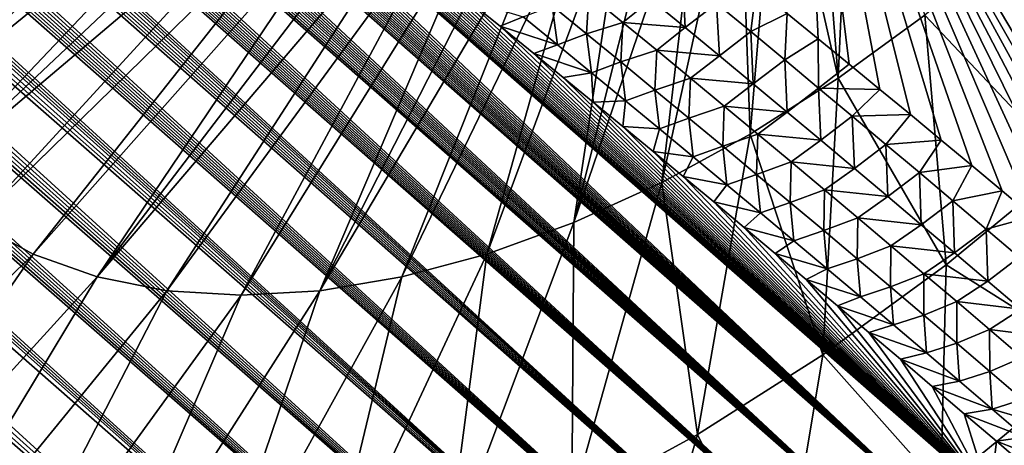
# Model space of a CAD drawing. Header units: metres. Extents: x -82 to 82, y -313 to 40.
# Tile 297 of 405: x 61.05 to 68.56, y -52.43 to -49.18. Entities that reach past the tile are written whole.
import ezdxf

# ---------------------------------------------------------------- set-up
doc = ezdxf.new("R2010")
doc.units = ezdxf.units.M
doc.layers.add('solid_505278_SW0001_CCC', color=7, linetype='CONTINUOUS')

msp = doc.modelspace()

# ---------------------------------------------------------------- linework, layer by layer
at = {"layer": 'solid_505278_SW0001_CCC'}
for points in [[(63.793152, -55.600903, 53.349144), (42.107014, -36.537075, 34.366676), (42.311619, -36.497169, 34.306728)], [(63.793152, -55.600903, 53.349144), (42.311619, -36.497169, 34.306728), (42.537632, -36.468975, 34.25415)], [(63.793152, -55.600903, 53.349144), (42.537632, -36.468975, 34.25415), (42.787354, -36.45396, 34.209877)], [(64.308563, -55.315361, 52.981861), (42.787354, -36.45396, 34.209877), (43.062996, -36.453861, 34.175083)], [(64.308563, -55.315361, 52.981861), (63.793152, -55.600903, 53.349144), (42.787354, -36.45396, 34.209877)], [(64.308563, -55.315361, 52.981861), (43.062996, -36.453861, 34.175083), (43.366493, -36.471161, 34.151794)], [(64.308563, -55.315361, 52.981861), (43.366493, -36.471161, 34.151794), (43.698662, -36.50774, 34.141525)], [(64.807716, -55.035828, 52.582764), (43.698662, -36.50774, 34.141525), (44.060249, -36.565296, 34.145638)], [(64.807716, -55.035828, 52.582764), (64.308563, -55.315361, 52.981861), (43.698662, -36.50774, 34.141525)], [(63.261715, -55.892429, 53.68475), (41.748459, -36.648014, 34.506756), (41.920193, -36.587555, 34.433418)], [(63.261715, -55.892429, 53.68475), (41.920193, -36.587555, 34.433418), (42.107014, -36.537075, 34.366676)], [(63.793152, -55.600903, 53.349144), (63.261715, -55.892429, 53.68475), (42.107014, -36.537075, 34.366676)], [(64.807716, -55.035828, 52.582764), (44.060249, -36.565296, 34.145638), (44.252312, -36.602585, 34.153656)], [(63.261715, -55.892429, 53.68475), (41.589901, -36.718449, 34.586975), (41.748459, -36.648014, 34.506756)], [(64.807716, -55.035828, 52.582764), (44.252312, -36.602585, 34.153656), (44.451988, -36.645718, 34.16576)], [(64.807716, -55.035828, 52.582764), (44.451988, -36.645718, 34.16576), (44.659637, -36.695225, 34.182472)], [(63.261715, -55.892429, 53.68475), (41.442665, -36.799175, 34.674576), (41.589901, -36.718449, 34.586975)], [(65.290031, -54.762512, 52.151859), (44.659637, -36.695225, 34.182472), (44.875084, -36.750946, 34.203575)], [(65.290031, -54.762512, 52.151859), (64.807716, -55.035828, 52.582764), (44.659637, -36.695225, 34.182472)], [(62.714607, -56.18972, 53.988487), (41.304848, -36.891106, 34.770535), (41.442665, -36.799175, 34.674576)], [(63.261715, -55.892429, 53.68475), (62.714607, -56.18972, 53.988487), (41.442665, -36.799175, 34.674576)], [(65.290031, -54.762512, 52.151859), (44.875084, -36.750946, 34.203575), (45.098621, -36.813251, 34.229404)], [(65.290031, -54.762512, 52.151859), (45.098621, -36.813251, 34.229404), (45.330601, -36.882572, 34.260376)], [(62.714607, -56.18972, 53.988487), (41.175858, -36.995422, 34.875977), (41.304848, -36.891106, 34.770535)], [(65.290031, -54.762512, 52.151859), (45.330601, -36.882572, 34.260376), (45.570797, -36.95871, 34.29623)], [(65.290031, -54.762512, 52.151859), (45.570797, -36.95871, 34.29623), (45.819683, -37.04221, 34.337498)], [(62.714607, -56.18972, 53.988487), (41.055237, -37.113495, 34.992123), (41.175858, -36.995422, 34.875977)], [(65.754967, -54.495632, 51.689091), (45.819683, -37.04221, 34.337498), (46.077503, -37.133377, 34.384457)], [(65.754967, -54.495632, 51.689091), (65.290031, -54.762512, 52.151859), (45.819683, -37.04221, 34.337498)], [(62.714607, -56.18972, 53.988487), (40.942547, -37.247574, 35.120937), (41.055237, -37.113495, 34.992123)], [(65.754967, -54.495632, 51.689091), (46.077503, -37.133377, 34.384457), (46.344093, -37.232079, 34.436928)], [(62.152195, -56.492603, 54.260136), (40.83847, -37.400295, 35.264648), (40.942547, -37.247574, 35.120937)], [(62.714607, -56.18972, 53.988487), (62.152195, -56.492603, 54.260136), (40.942547, -37.247574, 35.120937)], [(65.754967, -54.495632, 51.689091), (46.344093, -37.232079, 34.436928), (46.620102, -37.339001, 34.495583)], [(65.754967, -54.495632, 51.689091), (46.620102, -37.339001, 34.495583), (46.905567, -37.45422, 34.560455)], [(62.152195, -56.492603, 54.260136), (40.744175, -37.573769, 35.424904), (40.83847, -37.400295, 35.264648)], [(65.754967, -54.495632, 51.689091), (46.905567, -37.45422, 34.560455), (47.200527, -37.577816, 34.631596)], [(62.152195, -56.492603, 54.260136), (40.66114, -37.770191, 35.603367), (40.744175, -37.573769, 35.424904)], [(66.20192, -54.235199, 51.194038), (47.200527, -37.577816, 34.631596), (47.505733, -37.710571, 34.70977)], [(66.20192, -54.235199, 51.194038), (65.754967, -54.495632, 51.689091), (47.200527, -37.577816, 34.631596)], [(66.20192, -54.235199, 51.194038), (47.505733, -37.710571, 34.70977), (47.820961, -37.852295, 34.79475)], [(61.574398, -56.801018, 54.499481), (40.59182, -37.991871, 35.801823), (40.66114, -37.770191, 35.603367)], [(62.152195, -56.492603, 54.260136), (61.574398, -56.801018, 54.499481), (40.66114, -37.770191, 35.603367)], [(66.20192, -54.235199, 51.194038), (47.820961, -37.852295, 34.79475), (48.146576, -38.003399, 34.886929)], [(61.574398, -56.801018, 54.499481), (40.538582, -38.239883, 36.020924), (40.59182, -37.991871, 35.801823)], [(66.20192, -54.235199, 51.194038), (48.146576, -38.003399, 34.886929), (48.369846, -38.109791, 34.952827)], [(66.20192, -54.235199, 51.194038), (48.369846, -38.109791, 34.952827), (48.597916, -38.220554, 35.022118)], [(61.574398, -56.801018, 54.499481), (40.503433, -38.515171, 36.26123), (40.538582, -38.239883, 36.020924)], [(66.20192, -54.235199, 51.194038), (48.597916, -38.220554, 35.022118), (48.830765, -38.335693, 35.09478)], [(66.630089, -53.981483, 50.66658), (48.830765, -38.335693, 35.09478), (49.068687, -38.455513, 35.171139)], [(66.630089, -53.981483, 50.66658), (66.20192, -54.235199, 51.194038), (48.830765, -38.335693, 35.09478)], [(66.630089, -53.981483, 50.66658), (49.068687, -38.455513, 35.171139), (49.311977, -38.580322, 35.251518)], [(61.574398, -56.801018, 54.499481), (60.981453, -57.114723, 54.706051), (40.503433, -38.515171, 36.26123)], [(66.630089, -53.981483, 50.66658), (49.311977, -38.580322, 35.251518), (49.560543, -38.710037, 35.335808)], [(66.630089, -53.981483, 50.66658), (49.560543, -38.710037, 35.335808), (49.814224, -38.844501, 35.42384)], [(66.630089, -53.981483, 50.66658), (49.814224, -38.844501, 35.42384), (50.073338, -38.984066, 35.51598)], [(66.630089, -53.981483, 50.66658), (50.073338, -38.984066, 35.51598), (50.338219, -39.129086, 35.61261)], [(66.630089, -53.981483, 50.66658), (50.338219, -39.129086, 35.61261), (50.60891, -39.27961, 35.713776)], [(67.038658, -53.734692, 50.106434), (50.60891, -39.27961, 35.713776), (50.885094, -39.435314, 35.819115)], [(67.038658, -53.734692, 50.106434), (66.630089, -53.981483, 50.66658), (50.60891, -39.27961, 35.713776)], [(67.038658, -53.734692, 50.106434), (50.885094, -39.435314, 35.819115), (51.167122, -39.596588, 35.92905)], [(67.038658, -53.734692, 50.106434), (51.167122, -39.596588, 35.92905), (51.455368, -39.76384, 36.044033)], [(67.038658, -53.734692, 50.106434), (51.455368, -39.76384, 36.044033), (51.750008, -39.937267, 36.164272)], [(67.038658, -53.734692, 50.106434), (51.750008, -39.937267, 36.164272), (52.050602, -40.116394, 36.289238)], [(67.038658, -53.734692, 50.106434), (52.050602, -40.116394, 36.289238), (52.280159, -40.254711, 36.386322)], [(67.038658, -53.734692, 50.106434), (52.280159, -40.254711, 36.386322), (52.513451, -40.396664, 36.486546)], [(67.426628, -53.494839, 49.512974), (52.513451, -40.396664, 36.486546), (52.750675, -40.542469, 36.590145)], [(67.426628, -53.494839, 49.512974), (67.038658, -53.734692, 50.106434), (52.513451, -40.396664, 36.486546)], [(67.426628, -53.494839, 49.512974), (52.750675, -40.542469, 36.590145), (52.991905, -40.6922, 36.697208)], [(67.426628, -53.494839, 49.512974), (52.991905, -40.6922, 36.697208), (53.236763, -40.845448, 36.807274)], [(67.426628, -53.494839, 49.512974), (53.236763, -40.845448, 36.807274), (53.485397, -41.00238, 36.920532)], [(67.426628, -53.494839, 49.512974), (53.485397, -41.00238, 36.920532), (53.738041, -41.163258, 37.037273)], [(67.426628, -53.494839, 49.512974), (53.738041, -41.163258, 37.037273), (53.994915, -41.328331, 37.157795)], [(67.426628, -53.494839, 49.512974), (53.994915, -41.328331, 37.157795), (54.256256, -41.497852, 37.282394)], [(67.426628, -53.494839, 49.512974), (54.256256, -41.497852, 37.282394), (54.521858, -41.671585, 37.410782)], [(67.426628, -53.494839, 49.512974), (54.521858, -41.671585, 37.410782), (54.791496, -41.849281, 37.542686)], [(67.792938, -53.262238, 48.885983), (54.791496, -41.849281, 37.542686), (55.065437, -42.03125, 37.678471)], [(67.792938, -53.262238, 48.885983), (67.426628, -53.494839, 49.512974), (54.791496, -41.849281, 37.542686)], [(67.792938, -53.262238, 48.885983), (55.065437, -42.03125, 37.678471), (55.343948, -42.217796, 37.818501)], [(67.792938, -53.262238, 48.885983), (55.343948, -42.217796, 37.818501), (55.627289, -42.409222, 37.963142)], [(67.792938, -53.262238, 48.885983), (55.627289, -42.409222, 37.963142), (55.915638, -42.605728, 38.112637)], [(67.792938, -53.262238, 48.885983), (55.915638, -42.605728, 38.112637), (56.2085, -42.806717, 38.266262)], [(67.792938, -53.262238, 48.885983), (56.2085, -42.806717, 38.266262), (56.446106, -42.970821, 38.39225)], [(67.792938, -53.262238, 48.885983), (56.446106, -42.970821, 38.39225), (56.686829, -43.138073, 38.521236)], [(67.792938, -53.262238, 48.885983), (56.686829, -43.138073, 38.521236), (56.93082, -43.308655, 38.653458)], [(67.792938, -53.262238, 48.885983), (56.93082, -43.308655, 38.653458), (57.17823, -43.482761, 38.78915)], [(67.792938, -53.262238, 48.885983), (57.17823, -43.482761, 38.78915), (57.429214, -43.660564, 38.928547)], [(67.792938, -53.262238, 48.885983), (57.429214, -43.660564, 38.928547), (57.683674, -43.841946, 39.071484)], [(68.136398, -53.037075, 48.224991), (57.683674, -43.841946, 39.071484), (57.94128, -44.02647, 39.217438)], [(68.136398, -53.037075, 48.224991), (67.792938, -53.262238, 48.885983), (57.683674, -43.841946, 39.071484)], [(68.136398, -53.037075, 48.224991), (57.94128, -44.02647, 39.217438), (58.202194, -44.214359, 39.366684)], [(68.136398, -53.037075, 48.224991), (58.202194, -44.214359, 39.366684), (58.466599, -44.405842, 39.519527)], [(68.136398, -53.037075, 48.224991), (58.466599, -44.405842, 39.519527), (58.734684, -44.601147, 39.67627)], [(68.136398, -53.037075, 48.224991), (58.734684, -44.601147, 39.67627), (58.961025, -44.766991, 39.810089)], [(68.136398, -53.037075, 48.224991), (58.961025, -44.766991, 39.810089), (59.190159, -44.93578, 39.947006)], [(68.136398, -53.037075, 48.224991), (59.190159, -44.93578, 39.947006), (59.422131, -45.107582, 40.087105)], [(71.553154, -50.406586, 45.696804), (67.011726, -46.545467, 42.149788), (68.373993, -44.950989, 42.083523)], [(68.578995, -45.138702, 42.238678), (71.553154, -50.406586, 45.696804), (68.373993, -44.950989, 42.083523)], [(68.136398, -53.037075, 48.224991), (59.422131, -45.107582, 40.087105), (59.65662, -45.281933, 40.229771)], [(68.136398, -53.037075, 48.224991), (59.65662, -45.281933, 40.229771), (59.89362, -45.458843, 40.375031)], [(68.136398, -53.037075, 48.224991), (59.89362, -45.458843, 40.375031), (60.133247, -45.63847, 40.523106)], [(68.136398, -53.037075, 48.224991), (60.133247, -45.63847, 40.523106), (60.37561, -45.820969, 40.67421)], [(68.136398, -53.037075, 48.224991), (60.37561, -45.820969, 40.67421), (60.620811, -46.006489, 40.828571)], [(68.136398, -53.037075, 48.224991), (60.620811, -46.006489, 40.828571), (60.868965, -46.195187, 40.986404)], [(68.136398, -53.037075, 48.224991), (60.868965, -46.195187, 40.986404), (61.120178, -46.387215, 41.14793)], [(68.455536, -52.819267, 47.529102), (61.120178, -46.387215, 41.14793), (61.374561, -46.582718, 41.31337)], [(68.455536, -52.819267, 47.529102), (68.136398, -53.037075, 48.224991), (61.120178, -46.387215, 41.14793)], [(68.455536, -52.819267, 47.529102), (61.374561, -46.582718, 41.31337), (61.631817, -46.781269, 41.482132)], [(67.143448, -49.323132, 43.497604), (66.906296, -49.129662, 43.32114), (67.011726, -46.545467, 42.149788)], [(67.379395, -49.516445, 43.67477), (67.143448, -49.323132, 43.497604), (67.011726, -46.545467, 42.149788)], [(67.613907, -49.709423, 43.852455), (67.379395, -49.516445, 43.67477), (67.011726, -46.545467, 42.149788)], [(67.847748, -49.902676, 44.031223), (67.613907, -49.709423, 43.852455), (67.011726, -46.545467, 42.149788)], [(68.081116, -50.096371, 44.211235), (67.847748, -49.902676, 44.031223), (67.011726, -46.545467, 42.149788)], [(68.314018, -50.290508, 44.392494), (68.081116, -50.096371, 44.211235), (67.011726, -46.545467, 42.149788)], [(68.54644, -50.485085, 44.575005), (68.314018, -50.290508, 44.392494), (67.011726, -46.545467, 42.149788)], [(68.778381, -50.680099, 44.758766), (68.54644, -50.485085, 44.575005), (67.011726, -46.545467, 42.149788)], [(69.009827, -50.875553, 44.943783), (68.778381, -50.680099, 44.758766), (67.011726, -46.545467, 42.149788)], [(69.240784, -51.071442, 45.130062), (69.009827, -50.875553, 44.943783), (67.011726, -46.545467, 42.149788)], [(69.471245, -51.267761, 45.317596), (69.240784, -51.071442, 45.130062), (67.011726, -46.545467, 42.149788)], [(69.701202, -51.464512, 45.506397), (69.471245, -51.267761, 45.317596), (67.011726, -46.545467, 42.149788)], [(69.930656, -51.661694, 45.696468), (69.701202, -51.464512, 45.506397), (67.011726, -46.545467, 42.149788)], [(70.159592, -51.859299, 45.887806), (69.930656, -51.661694, 45.696468), (67.011726, -46.545467, 42.149788)], [(71.553154, -50.406586, 45.696804), (70.159592, -51.859299, 45.887806), (67.011726, -46.545467, 42.149788)], [(68.455536, -52.819267, 47.529102), (61.631817, -46.781269, 41.482132), (61.891762, -46.982609, 41.653858)], [(68.455536, -52.819267, 47.529102), (61.891762, -46.982609, 41.653858), (62.154568, -47.186962, 41.828873)], [(62.792004, -47.190441, 71.592606), (59.477428, -49.142784, 72.44503), (59.698746, -49.625263, 71.759987)], [(62.896908, -47.389248, 71.295334), (62.792004, -47.190441, 71.592606), (59.698746, -49.625263, 71.759987)], [(68.455536, -52.819267, 47.529102), (62.154568, -47.186962, 41.828873), (62.420395, -47.394554, 42.007496)], [(67.405388, -47.190407, 66.545479), (67.118721, -47.389217, 66.676598), (67.294823, -49.625263, 63.449692)], [(67.405388, -47.190407, 66.545479), (67.294823, -49.625263, 63.449692), (67.957275, -49.142784, 63.167866)], [(62.896908, -47.389248, 71.295334), (59.698746, -49.625263, 71.759987), (59.979656, -50.052631, 71.060349)], [(63.020844, -47.56995, 70.993866), (62.896908, -47.389248, 71.295334), (59.979656, -50.052631, 71.060349)], [(68.455536, -52.819267, 47.529102), (62.420395, -47.394554, 42.007496), (62.689407, -47.605614, 42.190048)], [(67.118721, -47.389217, 66.676598), (66.829567, -47.56992, 66.827049), (67.294823, -49.625263, 63.449692)], [(63.020844, -47.56995, 70.993866), (59.979656, -50.052631, 71.060349), (60.317612, -50.421013, 70.35244)], [(63.163181, -47.731625, 70.68972), (63.020844, -47.56995, 70.993866), (60.317612, -50.421013, 70.35244)], [(68.455536, -52.819267, 47.529102), (62.689407, -47.605614, 42.190048), (62.961777, -47.820358, 42.37685)], [(66.829567, -47.56992, 66.827049), (66.539413, -47.731598, 66.996071), (66.623177, -50.052631, 63.792171)], [(66.829567, -47.56992, 66.827049), (66.623177, -50.052631, 63.792171), (67.294823, -49.625263, 63.449692)], [(63.323204, -47.873451, 70.38446), (63.163181, -47.731625, 70.68972), (60.317612, -50.421013, 70.35244)], [(66.539413, -47.731598, 66.996071), (65.948402, -50.421013, 64.192215), (66.623177, -50.052631, 63.792171)], [(66.539413, -47.731598, 66.996071), (66.249725, -47.873425, 67.1828), (65.948402, -50.421013, 64.192215)], [(68.455536, -52.819267, 47.529102), (62.961777, -47.820358, 42.37685), (63.237663, -48.039013, 42.568226)], [(63.323204, -47.873451, 70.38446), (60.317612, -50.421013, 70.35244), (60.709553, -50.727077, 69.642677)], [(63.500084, -47.994701, 70.079643), (63.323204, -47.873451, 70.38446), (60.709553, -50.727077, 69.642677)], [(66.249725, -47.873425, 67.1828), (65.276627, -50.727077, 64.646187), (65.948402, -50.421013, 64.192215)], [(66.249725, -47.873425, 67.1828), (65.961983, -47.994678, 67.386284), (65.276627, -50.727077, 64.646187)], [(63.500084, -47.994701, 70.079643), (60.709553, -50.727077, 69.642677), (61.151932, -50.968052, 68.937492)], [(63.692924, -48.094757, 69.776817), (63.500084, -47.994701, 70.079643), (61.151932, -50.968052, 68.937492)], [(65.961983, -47.994678, 67.386284), (65.67765, -48.094742, 67.605492), (65.276627, -50.727077, 64.646187)], [(68.455536, -52.819267, 47.529102), (63.237663, -48.039013, 42.568226), (63.477066, -48.22971, 42.736145)], [(63.692924, -48.094757, 69.776817), (61.151932, -50.968052, 68.937492), (61.640739, -51.14175, 68.243271)], [(63.900742, -48.173111, 69.477531), (63.692924, -48.094757, 69.776817), (61.640739, -51.14175, 68.243271)], [(65.67765, -48.094742, 67.605492), (64.61393, -50.968052, 65.149986), (65.276627, -50.727077, 64.646187)], [(65.67765, -48.094742, 67.605492), (65.398186, -48.173103, 67.839302), (64.61393, -50.968052, 65.149986)], [(64.122475, -48.229362, 69.183311), (63.900742, -48.173111, 69.477531), (61.640739, -51.14175, 68.243271)], [(64.122475, -48.229362, 69.183311), (61.640739, -51.14175, 68.243271), (62.171555, -51.246605, 67.566292)], [(64.356987, -48.263229, 68.895668), (64.122475, -48.229362, 69.183311), (62.171555, -51.246605, 67.566292)], [(65.125008, -48.229359, 68.086517), (63.339622, -51.246605, 66.288391), (63.966305, -51.14175, 65.699043)], [(65.125008, -48.229359, 68.086517), (64.85952, -48.263226, 68.345879), (63.339622, -51.246605, 66.288391)], [(68.455536, -52.819267, 47.529102), (63.477066, -48.22971, 42.736145), (63.719303, -48.423553, 42.907776)], [(65.398186, -48.173103, 67.839302), (63.966305, -51.14175, 65.699043), (64.61393, -50.968052, 65.149986)], [(65.398186, -48.173103, 67.839302), (65.125008, -48.229359, 68.086517), (63.966305, -51.14175, 65.699043)], [(64.356987, -48.263229, 68.895668), (62.171555, -51.246605, 67.566292), (62.739563, -51.281662, 66.912697)], [(64.356987, -48.263229, 68.895668), (62.739563, -51.281662, 66.912697), (64.603081, -48.274536, 68.616051)], [(64.603081, -48.274536, 68.616051), (62.739563, -51.281662, 66.912697), (63.339622, -51.246605, 66.288391)], [(64.85952, -48.263226, 68.345879), (64.603081, -48.274536, 68.616051), (63.339622, -51.246605, 66.288391)], [(68.455536, -52.819267, 47.529102), (63.719303, -48.423553, 42.907776), (63.964531, -48.620392, 43.082668)], [(69.040344, -50.291916, 59.410816), (68.60453, -48.609558, 62.949257), (67.957275, -49.142784, 63.167866)], [(68.455536, -52.819267, 47.529102), (63.964531, -48.620392, 43.082668), (64.212601, -48.820133, 43.260769)], [(68.455536, -52.819267, 47.529102), (64.212601, -48.820133, 43.260769), (64.463348, -49.022701, 43.442097)], [(66.128281, -49.238232, 43.233059), (65.867493, -49.023315, 43.040115), (66.106575, -48.837799, 42.94022)], [(66.128281, -49.238232, 43.233059), (66.106575, -48.837799, 42.94022), (66.367561, -49.053101, 43.132942)], [(65.375473, -49.285637, 43.346123), (65.113464, -49.071278, 43.153572), (65.391548, -48.985119, 43.007488)], [(65.375473, -49.285637, 43.346123), (65.391548, -48.985119, 43.007488), (65.651192, -49.198074, 43.198318)], [(65.651192, -49.198074, 43.198318), (65.391548, -48.985119, 43.007488), (65.867493, -49.023315, 43.040115)], [(66.627663, -49.268429, 43.326797), (66.367561, -49.053101, 43.132942), (66.668297, -48.936306, 43.145622)], [(66.627663, -49.268429, 43.326797), (66.668297, -48.936306, 43.145622), (66.906296, -49.129662, 43.32114)], [(68.455536, -52.819267, 47.529102), (64.463348, -49.022701, 43.442097), (64.716583, -49.228024, 43.62669)], [(64.891029, -49.156754, 43.365147), (64.716583, -49.228024, 43.62669), (64.463348, -49.022701, 43.442097)], [(65.651192, -49.198074, 43.198318), (65.867493, -49.023315, 43.040115), (66.128281, -49.238232, 43.233059)], [(66.388191, -49.45319, 43.42712), (66.128281, -49.238232, 43.233059), (66.367561, -49.053101, 43.132942)], [(66.388191, -49.45319, 43.42712), (66.367561, -49.053101, 43.132942), (66.627663, -49.268429, 43.326797)], [(65.152351, -49.370083, 43.557388), (64.891029, -49.156754, 43.365147), (65.113464, -49.071278, 43.153572)], [(65.152351, -49.370083, 43.557388), (65.113464, -49.071278, 43.153572), (65.375473, -49.285637, 43.346123)], [(66.886879, -49.483776, 43.521782), (66.627663, -49.268429, 43.326797), (66.906296, -49.129662, 43.32114)], [(66.886879, -49.483776, 43.521782), (66.906296, -49.129662, 43.32114), (67.143448, -49.323132, 43.497604)], [(65.152351, -49.370083, 43.557388), (64.716583, -49.228024, 43.62669), (64.891029, -49.156754, 43.365147)], [(65.636597, -49.500092, 43.539772), (65.375473, -49.285637, 43.346123), (65.651192, -49.198074, 43.198318)], [(65.636597, -49.500092, 43.539772), (65.651192, -49.198074, 43.198318), (65.909973, -49.411095, 43.39024)], [(65.909973, -49.411095, 43.39024), (65.651192, -49.198074, 43.198318), (66.128281, -49.238232, 43.233059)], [(68.11982, -51.05027, 59.721725), (67.957275, -49.142784, 63.167866), (67.294823, -49.625263, 63.449692)], [(68.11982, -51.05027, 59.721725), (69.040344, -50.291916, 59.410816), (67.957275, -49.142784, 63.167866)], [(68.455536, -52.819267, 47.529102), (64.716583, -49.228024, 43.62669), (64.97213, -49.436024, 43.814571)], [(65.152351, -49.370083, 43.557388), (64.97213, -49.436024, 43.814571), (64.716583, -49.228024, 43.62669)], [(65.412796, -49.583527, 43.750713), (65.152351, -49.370083, 43.557388), (65.375473, -49.285637, 43.346123)], [(65.412796, -49.583527, 43.750713), (65.375473, -49.285637, 43.346123), (65.636597, -49.500092, 43.539772)], [(65.909973, -49.411095, 43.39024), (66.128281, -49.238232, 43.233059), (66.388191, -49.45319, 43.42712)], [(66.647224, -49.668186, 43.622295), (66.388191, -49.45319, 43.42712), (66.627663, -49.268429, 43.326797)], [(66.647224, -49.668186, 43.622295), (66.627663, -49.268429, 43.326797), (66.886879, -49.483776, 43.521782)], [(67.145226, -49.699135, 43.717888), (66.886879, -49.483776, 43.521782), (67.143448, -49.323132, 43.497604)], [(67.145226, -49.699135, 43.717888), (67.143448, -49.323132, 43.497604), (67.379395, -49.516445, 43.67477)], [(65.412796, -49.583527, 43.750713), (64.97213, -49.436024, 43.814571), (65.152351, -49.370083, 43.557388)], [(68.455536, -52.819267, 47.529102), (64.97213, -49.436024, 43.814571), (65.197495, -49.620167, 43.981689)], [(65.412796, -49.583527, 43.750713), (65.197495, -49.620167, 43.981689), (64.97213, -49.436024, 43.814571)], [(65.896851, -49.71463, 43.73452), (65.636597, -49.500092, 43.539772), (65.909973, -49.411095, 43.39024)], [(65.896851, -49.71463, 43.73452), (65.909973, -49.411095, 43.39024), (66.167885, -49.62418, 43.583248)], [(66.167885, -49.62418, 43.583248), (65.909973, -49.411095, 43.39024), (66.388191, -49.45319, 43.42712)], [(65.672371, -49.797077, 43.945122), (65.412796, -49.583527, 43.750713), (65.636597, -49.500092, 43.539772)], [(65.672371, -49.797077, 43.945122), (65.636597, -49.500092, 43.539772), (65.896851, -49.71463, 43.73452)], [(66.167885, -49.62418, 43.583248), (66.388191, -49.45319, 43.42712), (66.647224, -49.668186, 43.622295)], [(66.905388, -49.883205, 43.818573), (66.647224, -49.668186, 43.622295), (66.886879, -49.483776, 43.521782)], [(66.905388, -49.883205, 43.818573), (66.886879, -49.483776, 43.521782), (67.145226, -49.699135, 43.717888)], [(65.412796, -49.583527, 43.750713), (65.424385, -49.806255, 44.151371), (65.197495, -49.620167, 43.981689)], [(65.672371, -49.797077, 43.945122), (65.424385, -49.806255, 44.151371), (65.412796, -49.583527, 43.750713)], [(67.145226, -49.699135, 43.717888), (67.379395, -49.516445, 43.67477), (67.613907, -49.709423, 43.852455)], [(68.455536, -52.819267, 47.529102), (65.197495, -49.620167, 43.981689), (65.424385, -49.806255, 44.151371)], [(66.156219, -49.929241, 43.930359), (65.896851, -49.71463, 43.73452), (66.167885, -49.62418, 43.583248)], [(66.156219, -49.929241, 43.930359), (66.167885, -49.62418, 43.583248), (66.424942, -49.837318, 43.77734)], [(66.424942, -49.837318, 43.77734), (66.167885, -49.62418, 43.583248), (66.647224, -49.668186, 43.622295)], [(67.177673, -51.736458, 60.122536), (67.294823, -49.625263, 63.449692), (66.623177, -50.052631, 63.792171)], [(67.177673, -51.736458, 60.122536), (68.11982, -51.05027, 59.721725), (67.294823, -49.625263, 63.449692)], [(65.931061, -50.010723, 44.140606), (65.672371, -49.797077, 43.945122), (65.896851, -49.71463, 43.73452)], [(65.931061, -50.010723, 44.140606), (65.896851, -49.71463, 43.73452), (66.156219, -49.929241, 43.930359)], [(66.424942, -49.837318, 43.77734), (66.647224, -49.668186, 43.622295), (66.905388, -49.883205, 43.818573)], [(67.162682, -50.098248, 44.015957), (66.905388, -49.883205, 43.818573), (67.145226, -49.699135, 43.717888)], [(67.402702, -49.914497, 43.915112), (67.145226, -49.699135, 43.717888), (67.613907, -49.709423, 43.852455)], [(67.162682, -50.098248, 44.015957), (67.145226, -49.699135, 43.717888), (67.402702, -49.914497, 43.915112)], [(67.402702, -49.914497, 43.915112), (67.613907, -49.709423, 43.852455), (67.847748, -49.902676, 44.031223)], [(65.672371, -49.797077, 43.945122), (65.652672, -49.994232, 44.323639), (65.424385, -49.806255, 44.151371)], [(68.455536, -52.819267, 47.529102), (65.424385, -49.806255, 44.151371), (65.652672, -49.994232, 44.323639)], [(65.931061, -50.010723, 44.140606), (65.652672, -49.994232, 44.323639), (65.672371, -49.797077, 43.945122)], [(66.414726, -50.143921, 44.127281), (66.156219, -49.929241, 43.930359), (66.424942, -49.837318, 43.77734)], [(66.414726, -50.143921, 44.127281), (66.424942, -49.837318, 43.77734), (66.681145, -50.050499, 43.972511)], [(66.681145, -50.050499, 43.972511), (66.424942, -49.837318, 43.77734), (66.905388, -49.883205, 43.818573)], [(66.681145, -50.050499, 43.972511), (66.905388, -49.883205, 43.818573), (67.162682, -50.098248, 44.015957)], [(66.188881, -50.224457, 44.337162), (65.931061, -50.010723, 44.140606), (66.156219, -49.929241, 43.930359)], [(66.188881, -50.224457, 44.337162), (66.156219, -49.929241, 43.930359), (66.414726, -50.143921, 44.127281)], [(67.419113, -50.313305, 44.214439), (67.162682, -50.098248, 44.015957), (67.402702, -49.914497, 43.915112)], [(67.659302, -50.12986, 44.113449), (67.402702, -49.914497, 43.915112), (67.847748, -49.902676, 44.031223)], [(67.419113, -50.313305, 44.214439), (67.402702, -49.914497, 43.915112), (67.659302, -50.12986, 44.113449)], [(67.659302, -50.12986, 44.113449), (67.847748, -49.902676, 44.031223), (68.081116, -50.096371, 44.211235)], [(68.455536, -52.819267, 47.529102), (65.652672, -49.994232, 44.323639), (65.88224, -50.184059, 44.498505)], [(65.931061, -50.010723, 44.140606), (65.88224, -50.184059, 44.498505), (65.652672, -49.994232, 44.323639)], [(66.188881, -50.224457, 44.337162), (65.88224, -50.184059, 44.498505), (65.931061, -50.010723, 44.140606)], [(66.222443, -52.344261, 60.609615), (66.623177, -50.052631, 63.792171), (65.948402, -50.421013, 64.192215)], [(66.222443, -52.344261, 60.609615), (67.177673, -51.736458, 60.122536), (66.623177, -50.052631, 63.792171)], [(66.672356, -50.358658, 44.325287), (66.414726, -50.143921, 44.127281), (66.681145, -50.050499, 43.972511)], [(66.672356, -50.358658, 44.325287), (66.681145, -50.050499, 43.972511), (66.936493, -50.263718, 44.168755)], [(66.936493, -50.263718, 44.168755), (66.681145, -50.050499, 43.972511), (67.162682, -50.098248, 44.015957)], [(66.936493, -50.263718, 44.168755), (67.162682, -50.098248, 44.015957), (67.419113, -50.313305, 44.214439)], [(67.915031, -50.345219, 44.312901), (67.659302, -50.12986, 44.113449), (68.081116, -50.096371, 44.211235)], [(67.915031, -50.345219, 44.312901), (68.081116, -50.096371, 44.211235), (68.314018, -50.290508, 44.392494)], [(68.455536, -52.819267, 47.529102), (65.88224, -50.184059, 44.498505), (66.112984, -50.375675, 44.675995)], [(66.188881, -50.224457, 44.337162), (66.112984, -50.375675, 44.675995), (65.88224, -50.184059, 44.498505)], [(66.445831, -50.438271, 44.534786), (66.188881, -50.224457, 44.337162), (66.414726, -50.143921, 44.127281)], [(66.445831, -50.438271, 44.534786), (66.414726, -50.143921, 44.127281), (66.672356, -50.358658, 44.325287)], [(67.674675, -50.528374, 44.414017), (67.419113, -50.313305, 44.214439), (67.659302, -50.12986, 44.113449)], [(67.674675, -50.528374, 44.414017), (67.659302, -50.12986, 44.113449), (67.915031, -50.345219, 44.312901)], [(66.445831, -50.438271, 44.534786), (66.112984, -50.375675, 44.675995), (66.188881, -50.224457, 44.337162)], [(66.929115, -50.573452, 44.524372), (66.672356, -50.358658, 44.325287), (66.936493, -50.263718, 44.168755)], [(66.929115, -50.573452, 44.524372), (66.936493, -50.263718, 44.168755), (67.190979, -50.476967, 44.36607)], [(67.190979, -50.476967, 44.36607), (66.936493, -50.263718, 44.168755), (67.419113, -50.313305, 44.214439)], [(67.190979, -50.476967, 44.36607), (67.419113, -50.313305, 44.214439), (67.674675, -50.528374, 44.414017)], [(68.169891, -50.560566, 44.513458), (67.915031, -50.345219, 44.312901), (68.314018, -50.290508, 44.392494)], [(69.267212, -51.771378, 55.763824), (69.040344, -50.291916, 59.410816), (68.11982, -51.05027, 59.721725)], [(68.169891, -50.560566, 44.513458), (68.314018, -50.290508, 44.392494), (68.54644, -50.485085, 44.575005)], [(68.455536, -52.819267, 47.529102), (66.112984, -50.375675, 44.675995), (66.345078, -50.56916, 44.856083)], [(66.445831, -50.438271, 44.534786), (66.345078, -50.56916, 44.856083), (66.112984, -50.375675, 44.675995)], [(66.701912, -50.652157, 44.733471), (66.445831, -50.438271, 44.534786), (66.672356, -50.358658, 44.325287)], [(66.701912, -50.652157, 44.733471), (66.672356, -50.358658, 44.325287), (66.929115, -50.573452, 44.524372)], [(67.929367, -50.743443, 44.614685), (67.674675, -50.528374, 44.414017), (67.915031, -50.345219, 44.312901)], [(67.929367, -50.743443, 44.614685), (67.915031, -50.345219, 44.312901), (68.169891, -50.560566, 44.513458)], [(65.262787, -52.868179, 61.178555), (65.948402, -50.421013, 64.192215), (65.276627, -50.727077, 64.646187)], [(65.262787, -52.868179, 61.178555), (66.222443, -52.344261, 60.609615), (65.948402, -50.421013, 64.192215)], [(66.701912, -50.652157, 44.733471), (66.345078, -50.56916, 44.856083), (66.445831, -50.438271, 44.534786)], [(67.184998, -50.788288, 44.724529), (66.929115, -50.573452, 44.524372), (67.190979, -50.476967, 44.36607)], [(67.184998, -50.788288, 44.724529), (67.190979, -50.476967, 44.36607), (67.444618, -50.690243, 44.564449)], [(67.444618, -50.690243, 44.564449), (67.190979, -50.476967, 44.36607), (67.674675, -50.528374, 44.414017)], [(68.423882, -50.775894, 44.715122), (68.169891, -50.560566, 44.513458), (68.54644, -50.485085, 44.575005)], [(68.423882, -50.775894, 44.715122), (68.54644, -50.485085, 44.575005), (68.778381, -50.680099, 44.758766)], [(67.444618, -50.690243, 44.564449), (67.674675, -50.528374, 44.414017), (67.929367, -50.743443, 44.614685)], [(68.183197, -50.958515, 44.816444), (67.929367, -50.743443, 44.614685), (68.169891, -50.560566, 44.513458)], [(68.183197, -50.958515, 44.816444), (68.169891, -50.560566, 44.513458), (68.423882, -50.775894, 44.715122)], [(68.455536, -52.819267, 47.529102), (66.345078, -50.56916, 44.856083), (66.578682, -50.764565, 45.038738)], [(66.701912, -50.652157, 44.733471), (66.578682, -50.764565, 45.038738), (66.345078, -50.56916, 44.856083)], [(66.957115, -50.866116, 44.933212), (66.701912, -50.652157, 44.733471), (66.929115, -50.573452, 44.524372)], [(66.957115, -50.866116, 44.933212), (66.929115, -50.573452, 44.524372), (67.184998, -50.788288, 44.724529)], [(66.957115, -50.866116, 44.933212), (66.578682, -50.764565, 45.038738), (66.701912, -50.652157, 44.733471)], [(67.440018, -51.00317, 44.925755), (67.184998, -50.788288, 44.724529), (67.444618, -50.690243, 44.564449)], [(67.440018, -51.00317, 44.925755), (67.444618, -50.690243, 44.564449), (67.697403, -50.903542, 44.763893)], [(67.697403, -50.903542, 44.763893), (67.444618, -50.690243, 44.564449), (67.929367, -50.743443, 44.614685)], [(68.67701, -50.991203, 44.917889), (68.423882, -50.775894, 44.715122), (68.778381, -50.680099, 44.758766)], [(58.441212, -53.646183, 67.927322), (61.151932, -50.968052, 68.937492), (60.709553, -50.727077, 69.642677)], [(64.307381, -53.303467, 61.824203), (65.276627, -50.727077, 64.646187), (64.61393, -50.968052, 65.149986)], [(64.307381, -53.303467, 61.824203), (65.262787, -52.868179, 61.178555), (65.276627, -50.727077, 64.646187)], [(68.455536, -52.819267, 47.529102), (66.578682, -50.764565, 45.038738), (66.813789, -50.961895, 45.223969)], [(66.957115, -50.866116, 44.933212), (66.813789, -50.961895, 45.223969), (66.578682, -50.764565, 45.038738)], [(67.211456, -51.080132, 45.134014), (66.957115, -50.866116, 44.933212), (67.184998, -50.788288, 44.724529)], [(67.211456, -51.080132, 45.134014), (67.184998, -50.788288, 44.724529), (67.440018, -51.00317, 44.925755)], [(67.697403, -50.903542, 44.763893), (67.929367, -50.743443, 44.614685), (68.183197, -50.958515, 44.816444)], [(68.436165, -51.17358, 45.019291), (68.183197, -50.958515, 44.816444), (68.423882, -50.775894, 44.715122)], [(68.436165, -51.17358, 45.019291), (68.423882, -50.775894, 44.715122), (68.67701, -50.991203, 44.917889)], [(67.211456, -51.080132, 45.134014), (66.813789, -50.961895, 45.223969), (66.957115, -50.866116, 44.933212)], [(67.694168, -51.218086, 45.128052), (67.440018, -51.00317, 44.925755), (67.697403, -50.903542, 44.763893)], [(67.694168, -51.218086, 45.128052), (67.697403, -50.903542, 44.763893), (67.949333, -51.116859, 44.964397)], [(67.949333, -51.116859, 44.964397), (67.697403, -50.903542, 44.763893), (68.183197, -50.958515, 44.816444)], [(58.441212, -53.646183, 67.927322), (59.136398, -53.893219, 66.939995), (61.151932, -50.968052, 68.937492)], [(59.136398, -53.893219, 66.939995), (61.640739, -51.14175, 68.243271), (61.151932, -50.968052, 68.937492)], [(63.364883, -53.646183, 62.540707), (64.61393, -50.968052, 65.149986), (63.966305, -51.14175, 65.699043)], [(63.364883, -53.646183, 62.540707), (64.307381, -53.303467, 61.824203), (64.61393, -50.968052, 65.149986)], [(68.455536, -52.819267, 47.529102), (66.813789, -50.961895, 45.223969), (67.050415, -51.16114, 45.411774)], [(67.211456, -51.080132, 45.134014), (67.050415, -51.16114, 45.411774), (66.813789, -50.961895, 45.223969)], [(67.464928, -51.294209, 45.335865), (67.211456, -51.080132, 45.134014), (67.440018, -51.00317, 44.925755)], [(67.464928, -51.294209, 45.335865), (67.440018, -51.00317, 44.925755), (67.694168, -51.218086, 45.128052)], [(67.949333, -51.116859, 44.964397), (68.183197, -50.958515, 44.816444), (68.436165, -51.17358, 45.019291)], [(68.688271, -51.388634, 45.223217), (68.436165, -51.17358, 45.019291), (68.67701, -50.991203, 44.917889)], [(67.464928, -51.294209, 45.335865), (67.050415, -51.16114, 45.411774), (67.211456, -51.080132, 45.134014)], [(68.079132, -52.750149, 56.1651), (68.11982, -51.05027, 59.721725), (67.177673, -51.736458, 60.122536)], [(68.079132, -52.750149, 56.1651), (69.267212, -51.771378, 55.763824), (68.11982, -51.05027, 59.721725)], [(59.136398, -53.893219, 66.939995), (59.891323, -54.042339, 65.977196), (61.640739, -51.14175, 68.243271)], [(59.891323, -54.042339, 65.977196), (62.171555, -51.246605, 67.566292), (61.640739, -51.14175, 68.243271)], [(62.443829, -53.893219, 63.321583), (63.966305, -51.14175, 65.699043), (63.339622, -51.246605, 66.288391)], [(62.443829, -53.893219, 63.321583), (63.364883, -53.646183, 62.540707), (63.966305, -51.14175, 65.699043)], [(68.455536, -52.819267, 47.529102), (67.050415, -51.16114, 45.411774), (67.288544, -51.362305, 45.602154)], [(67.464928, -51.294209, 45.335865), (67.288544, -51.362305, 45.602154), (67.050415, -51.16114, 45.411774)], [(67.947449, -51.433037, 45.331409), (67.694168, -51.218086, 45.128052), (67.949333, -51.116859, 44.964397)], [(67.947449, -51.433037, 45.331409), (67.949333, -51.116859, 44.964397), (68.200417, -51.330185, 45.165958)], [(68.200417, -51.330185, 45.165958), (67.949333, -51.116859, 44.964397), (68.436165, -51.17358, 45.019291)], [(67.717522, -51.508335, 45.538765), (67.464928, -51.294209, 45.335865), (67.694168, -51.218086, 45.128052)], [(67.717522, -51.508335, 45.538765), (67.694168, -51.218086, 45.128052), (67.947449, -51.433037, 45.331409)], [(68.200417, -51.330185, 45.165958), (68.436165, -51.17358, 45.019291), (68.688271, -51.388634, 45.223217)], [(59.891323, -54.042339, 65.977196), (60.69915, -54.092197, 65.047646), (62.171555, -51.246605, 67.566292)], [(62.171555, -51.246605, 67.566292), (60.69915, -54.092197, 65.047646), (62.739563, -51.281662, 66.912697)], [(60.69915, -54.092197, 65.047646), (61.552559, -54.042339, 64.15976), (62.739563, -51.281662, 66.912697)], [(61.552559, -54.042339, 64.15976), (63.339622, -51.246605, 66.288391), (62.739563, -51.281662, 66.912697)], [(61.552559, -54.042339, 64.15976), (62.443829, -53.893219, 63.321583), (63.339622, -51.246605, 66.288391)], [(67.717522, -51.508335, 45.538765), (67.288544, -51.362305, 45.602154), (67.464928, -51.294209, 45.335865)], [(68.455536, -52.819267, 47.529102), (67.288544, -51.362305, 45.602154), (67.528191, -51.565384, 45.795109)], [(67.717522, -51.508335, 45.538765), (67.528191, -51.565384, 45.795109), (67.288544, -51.362305, 45.602154)], [(68.199852, -51.64801, 45.535828), (67.947449, -51.433037, 45.331409), (68.200417, -51.330185, 45.165958)], [(68.199852, -51.64801, 45.535828), (68.200417, -51.330185, 45.165958), (68.450645, -51.543518, 45.368572)], [(68.450645, -51.543518, 45.368572), (68.200417, -51.330185, 45.165958), (68.688271, -51.388634, 45.223217)], [(68.450645, -51.543518, 45.368572), (68.688271, -51.388634, 45.223217), (68.939507, -51.603672, 45.428223)], [(67.969246, -51.722507, 45.74271), (67.717522, -51.508335, 45.538765), (67.947449, -51.433037, 45.331409)], [(67.969246, -51.722507, 45.74271), (67.947449, -51.433037, 45.331409), (68.199852, -51.64801, 45.535828)], [(67.969246, -51.722507, 45.74271), (67.528191, -51.565384, 45.795109), (67.717522, -51.508335, 45.538765)], [(68.451393, -51.863003, 45.741302), (68.199852, -51.64801, 45.535828), (68.450645, -51.543518, 45.368572)], [(68.70002, -51.756851, 45.572235), (68.450645, -51.543518, 45.368572), (68.939507, -51.603672, 45.428223)], [(68.451393, -51.863003, 45.741302), (68.450645, -51.543518, 45.368572), (68.70002, -51.756851, 45.572235)], [(68.455536, -52.819267, 47.529102), (67.528191, -51.565384, 45.795109), (67.769341, -51.770378, 45.990643)], [(67.969246, -51.722507, 45.74271), (67.769341, -51.770378, 45.990643), (67.528191, -51.565384, 45.795109)], [(68.2201, -51.936722, 45.947693), (67.969246, -51.722507, 45.74271), (68.199852, -51.64801, 45.535828)], [(68.2201, -51.936722, 45.947693), (68.199852, -51.64801, 45.535828), (68.451393, -51.863003, 45.741302)], [(66.863159, -53.635777, 56.682407), (67.177673, -51.736458, 60.122536), (66.222443, -52.344261, 60.609615)], [(66.863159, -53.635777, 56.682407), (68.079132, -52.750149, 56.1651), (67.177673, -51.736458, 60.122536)], [(68.2201, -51.936722, 45.947693), (67.769341, -51.770378, 45.990643), (67.969246, -51.722507, 45.74271)], [(68.702065, -52.078007, 45.94783), (68.451393, -51.863003, 45.741302), (68.70002, -51.756851, 45.572235)], [(68.455536, -52.819267, 47.529102), (67.769341, -51.770378, 45.990643), (68.012016, -51.977283, 46.188751)], [(68.2201, -51.936722, 45.947693), (68.012016, -51.977283, 46.188751), (67.769341, -51.770378, 45.990643)], [(68.21875, -53.923504, 52.400009), (69.267212, -51.771378, 55.763824), (68.079132, -52.750149, 56.1651)], [(68.21875, -53.923504, 52.400009), (69.524818, -52.826088, 51.962418), (69.267212, -51.771378, 55.763824)], [(68.470093, -52.150967, 46.153717), (68.2201, -51.936722, 45.947693), (68.451393, -51.863003, 45.741302)], [(68.470093, -52.150967, 46.153717), (68.451393, -51.863003, 45.741302), (68.702065, -52.078007, 45.94783)], [(68.470093, -52.150967, 46.153717), (68.012016, -51.977283, 46.188751), (68.2201, -51.936722, 45.947693)], [(68.455536, -52.819267, 47.529102), (68.012016, -51.977283, 46.188751), (68.256195, -52.1861, 46.389435)], [(68.470093, -52.150967, 46.153717), (68.256195, -52.1861, 46.389435), (68.012016, -51.977283, 46.188751)], [(68.470093, -52.150967, 46.153717), (68.702065, -52.078007, 45.94783), (68.951874, -52.293022, 46.155407)], [(68.719208, -52.365242, 46.360775), (68.256195, -52.1861, 46.389435), (68.470093, -52.150967, 46.153717)], [(68.455536, -52.819267, 47.529102), (68.256195, -52.1861, 46.389435), (68.501892, -52.396828, 46.592701)], [(68.719208, -52.365242, 46.360775), (68.501892, -52.396828, 46.592701), (68.256195, -52.1861, 46.389435)], [(68.719208, -52.365242, 46.360775), (68.470093, -52.150967, 46.153717), (68.951874, -52.293022, 46.155407)], [(65.630295, -54.420242, 57.311058), (66.222443, -52.344261, 60.609615), (65.262787, -52.868179, 61.178555)], [(65.630295, -54.420242, 57.311058), (66.863159, -53.635777, 56.682407), (66.222443, -52.344261, 60.609615)], [(68.719208, -52.365242, 46.360775), (68.967445, -52.57954, 46.568863), (68.501892, -52.396828, 46.592701)], [(68.455536, -52.819267, 47.529102), (68.501892, -52.396828, 46.592701), (68.749107, -52.609463, 46.798546)], [(68.967445, -52.57954, 46.568863), (68.749107, -52.609463, 46.798546), (68.501892, -52.396828, 46.592701)]]:
    msp.add_3dface(points, dxfattribs=at)

doc.saveas('drawing.dxf')
